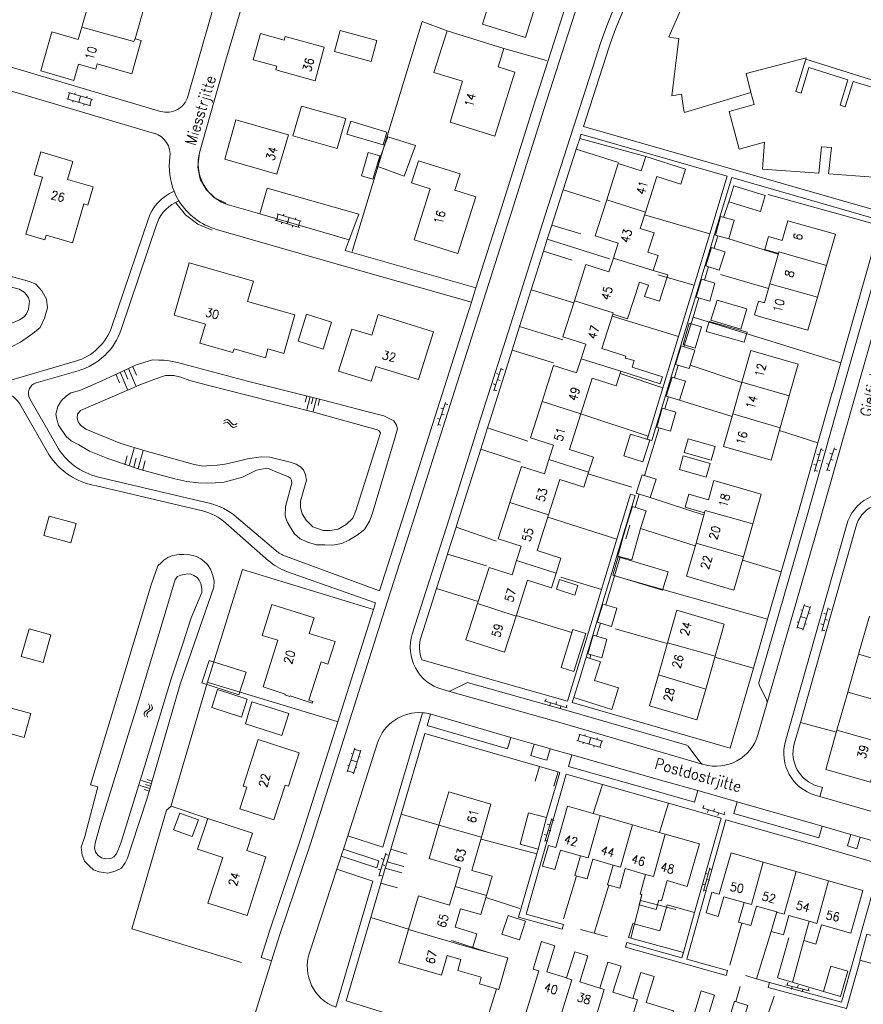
# Model space of a CAD drawing. Header units: metres. Extents: x 189705 to 199106, y 581686 to 588448.
# Tile 453 of 555: x 198010 to 198164, y 585187 to 585368. Entities that reach past the tile are written whole.
import ezdxf

# ---------------------------------------------------------------- set-up
doc = ezdxf.new("R2010")
doc.units = ezdxf.units.M
doc.layers.add('B-WA-OG-GBKN-G', color=7, linetype='Continuous', lineweight=18)
doc.styles.add('Style-STANDARD', font='STANDARD.shx')

msp = doc.modelspace()

# ---------------------------------------------------------------- linework, layer by layer
at = {"layer": 'B-WA-OG-GBKN-G'}
for p, q in [((198018.362, 585353.297), (198022.768, 585351.977)), ((198018.898, 585354.389), (198018.554, 585353.24)), ((198018.706, 585354.447), (198023.113, 585353.127)), ((198019.896, 585354.404), (198019.81, 585354.116)), ((198020.91, 585353.787), (198020.565, 585352.637)), ((198022.097, 585353.744), (198022.011, 585353.457)), ((198022.921, 585353.184), (198022.577, 585352.034)), ((198019.561, 585352.938), (198019.475, 585352.651)), ((198021.571, 585352.336), (198021.485, 585352.048)), ((198057.15, 585332.106), (198056.806, 585330.957)), ((198056.958, 585332.164), (198061.365, 585330.844)), ((198058.148, 585332.121), (198058.062, 585331.833)), ((198059.162, 585331.504), (198058.817, 585330.354)), ((198060.349, 585331.461), (198060.263, 585331.174)), ((198056.614, 585331.014), (198061.02, 585329.694)), ((198057.813, 585330.655), (198057.727, 585330.368)), ((198059.823, 585330.053), (198059.737, 585329.765)), ((198061.173, 585330.901), (198060.829, 585329.751)), ((198027.348, 585302.791), (198028.024, 585301.224)), ((198028.131, 585303.129), (198029.484, 585299.994)), ((198028.915, 585303.467), (198029.591, 585301.9)), ((198029.699, 585303.805), (198031.051, 585300.671)), ((198030.482, 585304.143), (198031.158, 585302.576)), ((198098.045, 585303.9), (198096.699, 585299.711)), ((198097.678, 585302.757), (198097.202, 585302.91)), ((198098.46, 585303.556), (198097.984, 585303.709)), ((198097.066, 585300.853), (198096.59, 585301.006)), ((198097.848, 585301.652), (198097.372, 585301.805)), ((198097.236, 585299.748), (198096.76, 585299.901)), ((198062.407, 585298.793), (198062.109, 585297.626)), ((198062.99, 585298.644), (198062.395, 585296.31)), ((198063.574, 585298.495), (198063.276, 585297.328)), ((198064.158, 585298.346), (198063.562, 585296.012)), ((198064.741, 585298.197), (198064.443, 585297.03)), ((198087.812, 585297.567), (198086.43, 585293.39)), ((198088.224, 585297.22), (198087.749, 585297.377)), ((198087.435, 585296.428), (198086.961, 585296.585)), ((198087.596, 585295.321), (198087.121, 585295.478)), ((198047.093, 585293.725), (198047.449, 585293.923)), ((198047.191, 585294.212), (198047.545, 585294.412)), ((198047.449, 585293.923), (198047.775, 585293.968)), ((198047.545, 585294.412), (198047.869, 585294.46)), ((198047.775, 585293.968), (198048.057, 585293.805)), ((198047.869, 585294.46), (198048.162, 585294.29)), ((198048.057, 585293.805), (198048.32, 585293.484)), ((198048.162, 585294.29), (198048.415, 585293.972)), ((198048.32, 585293.484), (198048.573, 585293.164)), ((198048.415, 585293.972), (198048.671, 585293.653)), ((198048.671, 585293.653), (198048.954, 585293.486)), ((198048.954, 585293.486), (198049.287, 585293.531)), ((198049.287, 585293.531), (198049.644, 585293.731)), ((198086.807, 585294.529), (198086.332, 585294.686)), ((198086.968, 585293.422), (198086.493, 585293.579)), ((198048.573, 585293.164), (198048.856, 585292.997)), ((198048.856, 585292.997), (198049.19, 585293.044)), ((198049.19, 585293.044), (198049.547, 585293.244)), ((198029.829, 585285.956), (198030.738, 585289.247)), ((198031.475, 585285.502), (198032.383, 585288.793)), ((198156.727, 585289.149), (198155.508, 585284.921)), ((198156.395, 585287.996), (198155.914, 585288.134)), ((198157.152, 585288.818), (198156.672, 585288.957)), ((198159.167, 585289.259), (198157.773, 585285.085)), ((198158.787, 585288.121), (198158.313, 585288.279)), ((198159.578, 585288.911), (198159.104, 585289.069)), ((198029.006, 585286.183), (198029.461, 585287.829)), ((198030.652, 585285.729), (198031.106, 585287.375)), ((198032.298, 585285.275), (198032.752, 585286.92)), ((198156.598, 585286.896), (198156.118, 585287.035)), ((198158.153, 585286.224), (198157.679, 585286.382)), ((198158.944, 585287.014), (198158.47, 585287.172)), ((198155.841, 585286.074), (198155.36, 585286.213)), ((198156.044, 585284.975), (198155.564, 585285.113)), ((198158.311, 585285.117), (198157.837, 585285.275)), ((198152.235, 585256.186), (198153.637, 585260.567)), ((198153, 585259.563), (198153.286, 585259.471)), ((198153.377, 585255.82), (198154.78, 585260.201)), ((198153.576, 585260.376), (198154.719, 585260.01)), ((198158.014, 585259.935), (198156.834, 585255.696)), ((198158.442, 585259.608), (198157.96, 585259.742)), ((198152.3, 585257.374), (198152.586, 585257.283)), ((198152.936, 585258.376), (198154.079, 585258.01)), ((198154.399, 585259.01), (198154.684, 585258.919)), ((198157.692, 585258.779), (198157.211, 585258.913)), ((198157.906, 585257.681), (198157.424, 585257.815)), ((198152.296, 585256.376), (198153.438, 585256.01)), ((198153.759, 585257.012), (198154.045, 585256.921)), ((198157.156, 585256.852), (198156.674, 585256.986)), ((198157.37, 585255.755), (198156.888, 585255.889)), ((198106.268, 585243.284), (198106.123, 585242.805)), ((198033.078, 585241.149), (198032.744, 585240.914)), ((198033.413, 585241.394), (198033.078, 585241.149)), ((198033.386, 585242.36), (198033.564, 585241.994)), ((198033.591, 585241.667), (198033.413, 585241.394)), ((198033.892, 585241.262), (198033.56, 585241.027)), ((198033.564, 585241.994), (198033.591, 585241.667)), ((198033.867, 585242.236), (198034.048, 585241.871)), ((198034.077, 585241.545), (198033.892, 585241.262)), ((198034.048, 585241.871), (198034.077, 585241.545)), ((198105.931, 585242.863), (198110.142, 585241.587)), ((198107.08, 585242.515), (198106.935, 585242.037)), ((198108.182, 585242.704), (198108.037, 585242.225)), ((198108.994, 585241.935), (198108.849, 585241.457)), ((198110.096, 585242.124), (198109.951, 585241.645)), ((198032.744, 585240.914), (198032.562, 585240.64)), ((198032.562, 585240.64), (198032.59, 585240.304)), ((198032.59, 585240.304), (198032.771, 585239.937)), ((198033.227, 585240.79), (198033.045, 585240.516)), ((198033.045, 585240.516), (198033.071, 585240.18)), ((198033.071, 585240.18), (198033.252, 585239.813)), ((198033.56, 585241.027), (198033.227, 585240.79)), ((198112.453, 585236.728), (198112.109, 585235.579)), ((198112.261, 585236.786), (198116.668, 585235.466)), ((198113.451, 585236.743), (198113.365, 585236.455)), ((198114.465, 585236.126), (198114.12, 585234.976)), ((198115.652, 585236.083), (198115.566, 585235.796)), ((198069.782, 585229.85), (198071.18, 585234.233)), ((198071.119, 585234.042), (198072.262, 585233.677)), ((198111.917, 585235.636), (198116.323, 585234.316)), ((198113.116, 585235.277), (198113.03, 585234.99)), ((198115.126, 585234.675), (198115.04, 585234.387)), ((198116.476, 585235.523), (198116.132, 585234.373)), ((198070.544, 585233.228), (198070.83, 585233.137)), ((198070.925, 585229.485), (198072.323, 585233.868)), ((198071.943, 585232.677), (198072.229, 585232.586)), ((198069.846, 585231.039), (198070.132, 585230.948)), ((198070.481, 585232.041), (198071.624, 585231.677)), ((198071.305, 585230.678), (198071.591, 585230.587)), ((198069.843, 585230.041), (198070.986, 585229.676)), ((198033.594, 585226.794), (198031.772, 585227.359)), ((198033.876, 585227.706), (198032.054, 585228.27)), ((198033.735, 585227.25), (198032.824, 585227.532)), ((198034.017, 585228.161), (198033.106, 585228.443)), ((198033.453, 585226.339), (198032.542, 585226.621)), ((198134.878, 585223.265), (198139.088, 585221.985)), ((198135.215, 585223.685), (198135.07, 585223.207)), ((198137.128, 585223.104), (198136.983, 585222.625)), ((198107.304, 585221.302), (198106.024, 585217.092)), ((198136.026, 585222.916), (198135.881, 585222.438)), ((198137.94, 585222.334), (198137.794, 585221.856)), ((198139.042, 585222.522), (198138.897, 585222.043)), ((198106.955, 585220.154), (198106.477, 585220.299)), ((198107.724, 585220.965), (198107.246, 585221.11)), ((198106.373, 585218.24), (198105.895, 585218.386)), ((198107.143, 585219.052), (198106.664, 585219.197)), ((198106.561, 585217.138), (198106.082, 585217.283)), ((198076.873, 585214.959), (198075.605, 585210.745)), ((198077.294, 585214.623), (198076.816, 585214.767)), ((198076.527, 585213.81), (198076.049, 585213.954)), ((198076.718, 585212.708), (198076.239, 585212.852)), ((198136.328, 585212.251), (198135.135, 585208.016)), ((198075.951, 585211.895), (198075.472, 585212.039)), ((198076.142, 585210.793), (198075.663, 585210.937)), ((198136.003, 585211.096), (198135.521, 585211.231)), ((198136.755, 585211.923), (198136.274, 585212.058)), ((198135.46, 585209.171), (198134.979, 585209.306)), ((198136.213, 585209.998), (198135.732, 585210.133)), ((198135.671, 585208.073), (198135.189, 585208.208)), ((198150.268, 585190.824), (198154.521, 585189.694)), ((198150.59, 585191.256), (198150.461, 585190.773)), ((198152.523, 585190.742), (198152.394, 585190.259)), ((198151.428, 585190.516), (198151.299, 585190.033)), ((198153.361, 585190.002), (198153.232, 585189.519)), ((198154.456, 585190.228), (198154.327, 585189.745))]:
    msp.add_line(p, q, dxfattribs=at)
at = {"layer": 'B-WA-OG-GBKN-G', "flags": 128}
for points in [[(198153.904, 585360.532), (198165.932, 585356.752), (198179.632, 585400.169)], [(198040.566, 585353.708), (198046.977, 585376.113), (198051.763, 585392.148)], [(198056.505, 585390.975), (198051.707, 585374.399), (198047.483, 585360.179), (198042.758, 585343.633)], [(198021.107, 585366.39), (198022.22, 585370.287), (198017.592, 585371.608), (198018.411, 585374.476), (198016.048, 585375.151), (198016.933, 585378.249), (198023.006, 585376.514), (198022.21, 585373.727), (198023.399, 585373.387), (198023.209, 585372.723), (198032.543, 585370.057), (198030.891, 585364.274)], [(198105.88, 585375.41), (198102.5, 585364.52), (198094.61, 585366.99), (198098, 585377.86), (198105.88, 585375.41)], [(198093.409, 585318.614), (198098.072, 585333.278), (198103.981, 585351.947), (198111.432, 585375.202)], [(198133.081, 585374.371), (198128.775, 585364.651), (198129.152, 585364.525), (198130.616, 585364.342), (198129.303, 585353.843), (198129.71, 585353.873), (198131.131, 585354.11), (198131.525, 585351.15), (198131.639, 585350.767), (198143.841, 585354.41), (198142.934, 585357.902), (198153.966, 585360.785), (198153.904, 585360.532)], [(198055.942, 585195.205), (198057.463, 585200.061), (198063.06, 585216.698), (198069.527, 585237.111), (198076.715, 585259.662), (198082.699, 585278.257), (198087.759, 585294.298), (198093.939, 585313.681), (198099.979, 585332.674), (198105.887, 585351.34), (198112.662, 585372.486)], [(198030.891, 585364.274), (198032.034, 585363.948), (198030.3, 585357.876), (198023.948, 585359.69), (198023.673, 585358.728), (198020.501, 585359.634), (198019.649, 585356.651), (198013.583, 585358.383), (198015.634, 585365.562), (198020.475, 585364.18), (198021.107, 585366.39)], [(198030.901, 585364.31), (198030.669, 585363.811), (198021.107, 585366.39)], [(198075.258, 585363.949), (198074.182, 585360.096), (198067.44, 585361.977), (198068.516, 585365.83), (198075.258, 585363.949)], [(198088.12, 585365.75), (198083.516, 585367.442), (198077.738, 585348.47), (198070.685, 585325.262)], [(198100.52, 585358.18), (198096.85, 585346.45), (198088.65, 585349), (198090.96, 585356.51), (198085.71, 585358.12), (198088.12, 585365.75), (198098.54, 585362.52), (198097.49, 585359.12), (198100.52, 585358.18)], [(198065.598, 585362.742), (198063.908, 585356.597), (198056.707, 585358.577), (198056.892, 585359.249), (198052.572, 585360.438), (198053.892, 585365.238), (198058.212, 585364.05), (198058.397, 585364.722), (198065.598, 585362.742)], [(198116.219, 585363.327), (198115.403, 585360.795), (198106.058, 585331.781), (198100.218, 585313.372), (198094.31, 585294.773), (198088.468, 585276.281), (198081.73, 585255.133)], [(198106.329, 585360.316), (198098.54, 585362.52)], [(198117.837, 585362.806), (198113.133, 585348.201), (198168.15, 585332.428), (198171.259, 585343.35)], [(198034.454, 585346.948), (198000.34, 585357.009), (198001.543, 585361.066), (198035.583, 585350.973)], [(198153.904, 585360.532), (198152.09, 585354.614), (198153.021, 585354.328), (198154.451, 585358.99), (198161.636, 585356.735), (198160.187, 585352.124), (198161.146, 585351.818), (198162.587, 585356.454), (198169.03, 585354.473), (198167.641, 585349.835), (198168.501, 585349.566), (198169.311, 585352.248), (198171.484, 585351.618), (198170.688, 585348.924), (198171.726, 585348.644)], [(198171.259, 585343.35), (198168.256, 585343.643), (198167.938, 585338.8), (198158.067, 585339.525), (198158.61, 585344.346), (198156.792, 585344.484), (198156.316, 585339.66), (198145.966, 585340.397), (198146.321, 585345.326), (198141.706, 585344.053), (198139.827, 585350.972), (198144.442, 585352.218), (198143.841, 585354.41)], [(198067.934, 585344.196), (198059.828, 585346.474), (198061.411, 585351.952)], [(198061.411, 585351.952), (198069.517, 585349.674), (198067.934, 585344.196)], [(198059.03, 585346.69), (198056.92, 585339.49), (198047.35, 585342.23), (198049.39, 585349.43), (198059.03, 585346.69)], [(198076.373, 585344.809), (198069.752, 585346.784), (198070.459, 585349.155), (198077.08, 585347.18), (198076.373, 585344.809)], [(198075.24, 585340.937), (198077.26, 585346.277), (198082.323, 585344.691), (198080.233, 585339.08), (198075.24, 585340.937)], [(198112.432, 585346.025), (198111.796, 585344.049)], [(198112.432, 585346.025), (198112.673, 585346.772), (198139.498, 585339.082), (198136.285, 585328.524)], [(198124.577, 585342.706), (198112.432, 585346.025)], [(198111.796, 585344.049), (198109.39, 585336.581)], [(198111.796, 585344.049), (198119.557, 585341.591)], [(198023.23, 585337.13), (198022.24, 585333.79), (198021.47, 585334.02), (198019.39, 585326.86), (198014.58, 585328.26), (198014.34, 585327.45), (198010.89, 585328.46), (198013.92, 585338.89), (198012.38, 585339.34), (198013.6, 585343.54), (198019.47, 585341.81), (198018.51, 585338.49), (198023.23, 585337.13)], [(198047.552, 585334.153), (198045.544, 585335.107), (198043.921, 585336.627), (198042.839, 585338.568), (198042.399, 585340.747), (198042.643, 585342.957)], [(198075.24, 585340.937), (198074.513, 585338.565), (198072.422, 585339.179), (198073.668, 585343.42), (198075.759, 585342.806), (198075.24, 585340.937)], [(198117.384, 585334.768), (198119.508, 585341.402), (198123.726, 585340.05), (198124.577, 585342.706), (198131.841, 585340.378), (198130.956, 585337.617), (198126.567, 585339.024), (198124.477, 585332.502)], [(198093.37, 585335.32), (198090.1, 585324.94), (198082.06, 585327.45), (198085.02, 585336.76), (198081.58, 585337.86), (198082.87, 585341.9), (198090.5, 585339.51), (198089.56, 585336.52), (198093.37, 585335.32)], [(198167.48, 585330.076), (198167.739, 585330.986), (198140.363, 585338.834), (198125.689, 585290.614), (198124.828, 585290.876), (198124.985, 585291.393)], [(198070.182, 585327.439), (198071.932, 585332.102), (198055.116, 585336.915), (198053.75, 585332.164)], [(198146.46, 585335.55), (198145.57, 585332.6), (198139.78, 585334.37), (198140.68, 585337.3), (198146.46, 585335.55)], [(198109.39, 585336.581), (198107.678, 585331.263), (198107.32, 585330.136)], [(198109.39, 585336.581), (198116.202, 585334.472)], [(198146.978, 585335.729), (198167.48, 585330.076)], [(198045.023, 585329.186), (198042.419, 585330.292), (198040.157, 585331.991), (198038.369, 585334.183)], [(198048.24, 585333.748), (198053.75, 585332.164)], [(198118.607, 585324.059), (198119.48, 585326.783), (198115.26, 585328.134), (198117.384, 585334.768)], [(198117.384, 585334.768), (198124.477, 585332.502)], [(198139.78, 585334.37), (198138.82, 585331.542)], [(198053.75, 585332.164), (198070.182, 585327.439)], [(198124.477, 585332.502), (198123.52, 585329.516)], [(198136.285, 585328.524), (198124.308, 585331.974)], [(198140.754, 585331.007), (198139.812, 585327.598), (198137.324, 585328.286), (198138.266, 585331.695), (198140.754, 585331.007)], [(198026.652, 585311.558), (198033.272, 585331.172)], [(198028.361, 585310.982), (198034.902, 585330.371)], [(198107.32, 585330.136), (198106.494, 585327.531)], [(198107.32, 585330.136), (198112.628, 585328.55)], [(198149.572, 585327.304), (198150.6, 585330.92), (198159.34, 585328.45), (198157.7, 585322.716)], [(198160.295, 585304.839), (198167.48, 585330.076)], [(198045.847, 585329.327), (198065.801, 585323.59), (198092.566, 585315.966)], [(198124.955, 585325.157), (198126.078, 585328.721), (198123.52, 585329.516)], [(198136.285, 585328.524), (198133.421, 585319.113)], [(198137.783, 585328.159), (198137.081, 585325.867)], [(198149.572, 585327.304), (198147.062, 585328.038), (198146.357, 585325.628), (198148.886, 585324.889)], [(198070.182, 585327.439), (198069.45, 585325.489), (198093.409, 585318.614)], [(198106.494, 585327.531), (198105.793, 585325.321)], [(198106.494, 585327.531), (198117.93, 585323.937)], [(198139.09, 585325.215), (198138.03, 585321.882), (198135.542, 585322.673), (198136.606, 585326.022), (198139.064, 585325.224)], [(198139.812, 585327.598), (198148.862, 585324.806)], [(198105.793, 585325.321), (198103.549, 585318.249)], [(198105.793, 585325.321), (198111.043, 585323.681)], [(198124.955, 585325.157), (198126.804, 585324.565), (198125.916, 585321.794)], [(198170.456, 585325.19), (198162.801, 585298.303), (198156.598, 585276.376), (198150.554, 585255.42), (198146.762, 585242.358)], [(198147.315, 585319.364), (198148.886, 585324.889)], [(198148.886, 585324.889), (198148.973, 585325.195), (198157.7, 585322.716)], [(198000, 585322.983), (198011.526, 585319.809), (198012.665, 585319.267), (198013.825, 585318.064), (198014.627, 585316.559), (198014.819, 585314.931), (198014.297, 585313.028), (198013.472, 585311.331), (198012.168, 585310.247), (198009.895, 585308.662), (198006.606, 585306.957), (198003.982, 585305.959), (198000, 585305.199)], [(198060.171, 585313.641), (198058.162, 585306.575), (198055.264, 585307.406), (198054.796, 585305.775), (198049.039, 585307.426), (198048.846, 585306.754), (198042.8, 585308.488), (198043.797, 585311.962), (198038.039, 585313.613), (198040.791, 585323.209), (198052.599, 585319.851), (198051.531, 585316.098), (198060.171, 585313.641)], [(198111.458, 585316.257), (198113.58, 585322.886), (198117.799, 585321.535), (198118.607, 585324.059)], [(198118.607, 585324.059), (198125.916, 585321.794)], [(198136.052, 585322.51), (198135.294, 585320.037)], [(198167.218, 585322.949), (198160.398, 585298.994), (198154.198, 585277.073), (198148.153, 585256.117), (198145.336, 585246.415)], [(198157.7, 585322.716), (198156.036, 585316.9)], [(198000, 585320.936), (198009.635, 585318.348), (198010.546, 585317.833), (198011, 585317.322), (198011.326, 585316.76), (198011.525, 585316.2), (198011.362, 585314.726), (198010.975, 585313.865), (198010.564, 585313.283), (198009.671, 585312.73), (198005.542, 585310.955), (198004.498, 585310.606), (198003.327, 585310.234), (198001.979, 585310.04), (198000, 585310.05)], [(198125.916, 585321.794), (198128.61, 585320.994), (198127.073, 585316.184), (198124.328, 585317.021), (198125.062, 585319.128)], [(198133.421, 585319.113), (198126.775, 585321.027)], [(198138.259, 585321.073), (198147.073, 585318.513)], [(198118.5, 585313.82), (198121.218, 585312.948), (198123.373, 585319.669)], [(198125.062, 585319.128), (198123.373, 585319.669)], [(198133.421, 585319.113), (198130.551, 585309.683)], [(198134.746, 585320.199), (198137.247, 585319.459), (198136.281, 585316.191), (198133.78, 585316.931), (198134.746, 585320.199)], [(198146.32, 585315.862), (198147.315, 585319.364)], [(198156.036, 585316.9), (198147.315, 585319.364)], [(198092.566, 585315.966), (198093.409, 585318.614)], [(198103.549, 585318.249), (198101.839, 585312.857), (198101.424, 585311.552)], [(198103.549, 585318.249), (198111.332, 585315.864)], [(198058.5, 585269.406), (198075.701, 585263.049), (198080.793, 585278.864), (198085.852, 585294.902), (198092.033, 585314.288), (198092.566, 585315.966)], [(198112.707, 585305.629), (198113.555, 585308.276), (198109.335, 585309.627), (198111.458, 585316.257)], [(198118.5, 585313.82), (198118.562, 585314.015), (198111.458, 585316.257)], [(198134.296, 585316.778), (198133.215, 585313.252)], [(198141.968, 585311.036), (198136.505, 585312.669), (198137.616, 585316.386), (198143.08, 585314.753), (198141.968, 585311.036)], [(198146.32, 585315.862), (198145.217, 585316.169), (198144.512, 585313.643), (198145.6, 585313.33)], [(198156.036, 585316.9), (198154.3, 585310.83), (198145.6, 585313.33)], [(198060.783, 585308.818), (198062.33, 585313.769), (198066.938, 585312.33), (198065.391, 585307.378), (198060.783, 585308.818)], [(198085.6, 585310.57), (198082.85, 585301.8), (198075.02, 585304.2), (198074.19, 585301.5), (198068.21, 585303.34), (198070.66, 585311.06), (198074.29, 585309.92), (198075.49, 585313.75), (198085.6, 585310.57)], [(198118.5, 585313.82), (198116.47, 585307.488), (198120.878, 585306.075), (198120.772, 585305.743)], [(198130.551, 585309.683), (198118.374, 585313.429)], [(198100.046, 585307.214), (198101.424, 585311.552)], [(198101.424, 585311.552), (198109.362, 585309.102)], [(198133.624, 585307.557), (198131.393, 585308.205), (198132.529, 585312.121), (198134.76, 585311.473), (198133.624, 585307.557)], [(198133.215, 585313.252), (198131.552, 585307.825)], [(198133.215, 585313.252), (198160.295, 585304.839)], [(198142.624, 585308.682), (198135.651, 585310.631), (198136.164, 585312.467), (198143.138, 585310.518), (198142.624, 585308.682)], [(198130.551, 585309.683), (198127.685, 585300.265)], [(198133.538, 585307.218), (198132.498, 585303.814), (198129.981, 585304.583), (198131.021, 585307.987), (198133.538, 585307.218)], [(198095.522, 585292.966), (198095.931, 585294.26), (198100.046, 585307.214)], [(198107.604, 585304.87), (198100.046, 585307.214)], [(198142.184, 585301.344), (198143.83, 585307.1), (198152.53, 585304.62), (198150.874, 585298.8)], [(198007.05, 585301.403), (198019.965, 585305.153)], [(198059.656, 585282.816), (198059.609, 585283.375), (198059.408, 585283.733), (198059.029, 585283.964), (198056.471, 585284.999), (198055.457, 585285.413), (198054.747, 585285.52), (198054.06, 585285.346), (198053.169, 585285.175), (198050.594, 585283.897), (198047.259, 585282.98), (198045.657, 585282.839), (198044.235, 585282.823), (198042.533, 585282.886), (198040.4, 585283.079), (198038.168, 585283.603), (198031.855, 585285.326), (198025.899, 585287.325), (198022.555, 585288.67), (198020.582, 585289.853), (198019.19, 585290.575), (198018.255, 585291.344), (198016.848, 585293.438), (198016.551, 585294.508), (198016.354, 585295.424), (198016.72, 585296.871), (198017.414, 585297.933), (198018.258, 585298.766), (198019.127, 585299.37), (198020.781, 585299.816), (198024.783, 585301.592), (198029.473, 585303.72), (198031.105, 585304.496), (198034.109, 585305.39), (198035.252, 585305.382), (198036.141, 585305.375), (198037.156, 585305.241), (198038.653, 585304.9), (198051.509, 585301.505), (198065.457, 585298.026), (198072.938, 585296.092)], [(198105.533, 585297.75), (198107.655, 585304.379), (198111.874, 585303.028), (198112.707, 585305.629)], [(198112.707, 585305.629), (198119.998, 585303.327)], [(198120.772, 585305.743), (198122.43, 585305.269), (198122.06, 585304.062), (198127.607, 585302.328), (198127.179, 585301.004), (198119.998, 585303.327)], [(198130.509, 585304.421), (198129.804, 585302.118)], [(198132.682, 585304.416), (198142.162, 585301.267)], [(198156.137, 585290.177), (198158.761, 585299.453), (198158.767, 585299.474), (198160.295, 585304.839)], [(198020.468, 585303.421), (198012.769, 585301.186)], [(198070.839, 585276.408), (198069.636, 585275.222), (198068.156, 585274.368), (198066.681, 585274.124), (198065.385, 585274.108), (198063.485, 585274.782), (198062.249, 585276.011), (198061.52, 585277.16), (198061.249, 585278.357), (198061.258, 585279.526), (198062.302, 585283.356), (198062.131, 585284.349), (198061.808, 585285.241), (198061.253, 585285.804), (198060.468, 585286.267), (198059.354, 585286.682), (198055.6, 585287.598), (198054.025, 585287.609), (198051.482, 585287.246), (198049.293, 585286.702), (198047.359, 585286.283), (198045.935, 585286.09), (198044.563, 585286.024), (198043.419, 585285.905), (198041.744, 585286.247), (198032.769, 585288.725), (198028.256, 585290.104), (198025.596, 585291.165), (198021.873, 585292.716), (198020.913, 585293.41), (198020.485, 585294.023), (198020.287, 585294.736), (198020.343, 585295.472), (198020.856, 585296.104), (198032.044, 585300.931), (198034.515, 585301.879), (198036.502, 585302.526), (198038.026, 585302.566), (198039.294, 585302.227), (198040.941, 585301.63), (198044.187, 585300.794)], [(198119.998, 585303.327), (198119.13, 585300.62), (198114.722, 585302.033), (198112.629, 585295.502)], [(198119.866, 585302.917), (198127.685, 585300.265)], [(198070.839, 585276.408), (198071.382, 585277.7), (198075.881, 585292.004), (198075.604, 585292.464), (198075.123, 585292.67), (198063.46, 585295.879), (198044.187, 585300.794)], [(198131.852, 585301.475), (198130.764, 585298.012), (198128.307, 585298.784), (198129.394, 585302.247), (198131.852, 585301.475)], [(198140.526, 585295.541), (198142.184, 585301.344)], [(198150.874, 585298.8), (198142.184, 585301.344)], [(198127.685, 585300.265), (198124.985, 585291.393)], [(198009.767, 585297.325), (198015.053, 585288.07)], [(198011.59, 585298.273), (198016.517, 585289.647)], [(198106.799, 585287.142), (198107.639, 585289.766), (198103.41, 585291.12), (198105.533, 585297.75)], [(198112.629, 585295.502), (198105.533, 585297.75)], [(198128.74, 585298.648), (198128.052, 585296.403)], [(198130.764, 585298.012), (198140.374, 585295.01)], [(198150.874, 585298.8), (198149.209, 585292.951)], [(198059.656, 585282.816), (198058.481, 585278.529), (198058.418, 585276.826), (198058.766, 585275.731), (198059.419, 585274.684), (198060.147, 585273.535), (198061.182, 585272.613), (198062.575, 585271.967), (198064.096, 585271.524), (198065.722, 585271.487), (198067.094, 585271.452), (198068.798, 585271.72), (198070.123, 585272.346), (198071.629, 585273.276), (198072.958, 585274.309), (198073.909, 585275.852), (198074.401, 585277.12), (198078.411, 585290.614), (198079.036, 585292.77), (198078.838, 585293.432), (198078.361, 585294.249), (198076.513, 585295.177), (198072.938, 585296.092)], [(198112.629, 585295.502), (198110.535, 585288.97), (198114.943, 585287.557), (198114.068, 585284.825)], [(198112.624, 585295.487), (198124.985, 585291.393)], [(198130.093, 585295.827), (198129.108, 585292.334), (198126.591, 585293.044), (198127.576, 585296.537), (198130.093, 585295.827)], [(198149.209, 585292.951), (198147.53, 585287.05), (198138.81, 585289.54), (198140.526, 585295.541)], [(198149.209, 585292.951), (198140.526, 585295.541)], [(198094.287, 585289.057), (198095.522, 585292.966)], [(198095.522, 585292.966), (198102.952, 585290.491)], [(198120.518, 585287.795), (198121.781, 585291.808), (198125.29, 585290.704), (198124.027, 585286.691), (198120.518, 585287.795)], [(198126.989, 585292.932), (198125.833, 585289.16), (198124.345, 585284.196)], [(198149.061, 585292.431), (198156.137, 585290.177)], [(198137.26, 585289.52), (198136.55, 585287.02), (198131.59, 585288.44), (198132.3, 585290.94), (198137.26, 585289.52)], [(198149.39, 585266.539), (198152.565, 585277.548), (198156.137, 585290.177)], [(198089.757, 585274.726), (198090.089, 585275.767), (198094.287, 585289.057)], [(198101.578, 585286.637), (198094.287, 585289.057)], [(198099.617, 585279.24), (198101.739, 585285.869), (198105.959, 585284.518), (198106.799, 585287.142)], [(198106.799, 585287.142), (198114.068, 585284.825)], [(198136.36, 585286.38), (198135.65, 585283.88), (198130.71, 585285.31), (198131.41, 585287.8), (198136.36, 585286.38)], [(198114.068, 585284.825), (198113.192, 585282.092), (198108.793, 585283.502), (198106.7, 585276.971)], [(198113.97, 585284.521), (198121.991, 585282.054)], [(198024.18, 585283.92), (198044.481, 585279.126)], [(198126.436, 585283.542), (198123.878, 585284.342), (198122.818, 585280.955), (198125.376, 585280.155), (198126.436, 585283.542)], [(198136.032, 585279.726), (198137.05, 585283.29), (198145.73, 585280.79), (198144.181, 585275.351)], [(198023.797, 585282.301), (198043.246, 585277.709)], [(198113.638, 585250.888), (198122.623, 585280.542), (198121.763, 585280.806), (198110.214, 585242.859), (198083.483, 585250.414)], [(198100.874, 585268.635), (198101.714, 585271.259), (198097.495, 585272.61), (198099.617, 585279.24)], [(198099.617, 585279.24), (198106.7, 585276.971)], [(198123.325, 585280.796), (198122.595, 585278.362)], [(198125.376, 585280.155), (198135.237, 585276.945)], [(198136.032, 585279.726), (198132.471, 585280.784), (198131.766, 585278.414), (198135.352, 585277.348)], [(198123.587, 585274.48), (198124.602, 585277.736), (198122.103, 585278.515), (198121.088, 585275.259)], [(198133.767, 585271.799), (198135.352, 585277.348)], [(198135.352, 585277.348), (198135.475, 585277.778), (198144.181, 585275.351)], [(198019.119, 585271.854), (198014.182, 585273.209), (198015.159, 585276.771), (198020.097, 585275.416), (198019.119, 585271.854)], [(198047.567, 585275.472), (198055.394, 585268.561)], [(198049.501, 585276.585), (198056.691, 585270.465)], [(198106.7, 585276.971), (198104.606, 585270.44), (198109.005, 585269.03), (198108.132, 585266.307)], [(198106.565, 585276.552), (198119.254, 585272.562)], [(198088.182, 585269.774), (198088.195, 585269.824), (198089.757, 585274.726)], [(198089.757, 585274.726), (198097.154, 585272.155)], [(198120.334, 585272.761), (198121.088, 585275.259)], [(198121.615, 585275.095), (198120.872, 585272.616)], [(198122.907, 585272.068), (198123.587, 585274.48)], [(198123.587, 585274.48), (198133.625, 585271.301)], [(198144.181, 585275.351), (198142.464, 585269.323)], [(198161.429, 585275.222), (198155.506, 585254.333), (198150.155, 585235.47)], [(198163.064, 585274.758), (198157.141, 585253.869), (198152.901, 585238.923)], [(198120.334, 585272.761), (198119.435, 585269.424), (198122.008, 585268.731), (198122.907, 585272.068)], [(198142.464, 585269.323), (198140.72, 585263.2), (198132.03, 585265.72), (198133.767, 585271.799)], [(198142.464, 585269.323), (198133.767, 585271.799)], [(198039.166, 585245.978), (198045.341, 585263.727), (198045.4, 585264.819), (198045.153, 585265.888), (198044.73, 585267.061), (198044.152, 585267.878), (198043.572, 585268.467), (198042.965, 585268.929), (198042.13, 585269.367), (198040.938, 585269.655), (198039.846, 585269.739), (198038.982, 585269.719), (198037.736, 585269.55), (198036.895, 585269.15), (198036.155, 585268.672), (198035.668, 585268.167), (198035.055, 585267.663), (198033.861, 585264.164), (198027.589, 585243.543), (198022.747, 585227.488), (198024.09, 585227.097), (198021.662, 585217.989), (198020.987, 585216.037), (198021.205, 585214.586), (198021.604, 585213.491), (198022.512, 585212.595), (198023.244, 585211.929), (198024.333, 585211.514), (198025.881, 585211.274), (198027.23, 585211.672), (198028.403, 585212.223), (198029.096, 585213.158), (198029.534, 585214.07), (198030.262, 585216.302), (198033.095, 585225.051), (198036.351, 585236.237), (198039.166, 585245.978)], [(198086.18, 585263.499), (198088.182, 585269.774)], [(198088.189, 585269.772), (198088.179, 585269.775)], [(198095.343, 585267.669), (198088.182, 585269.774)], [(198093.681, 585260.731), (198095.805, 585267.365), (198100.034, 585266.011), (198100.874, 585268.635)], [(198108.132, 585266.307), (198100.874, 585268.635)], [(198127.627, 585263.166), (198118.492, 585265.917), (198119.502, 585269.269), (198128.636, 585266.518), (198127.627, 585263.166)], [(198119.879, 585269.305), (198118.831, 585265.81)], [(198142.289, 585268.708), (198149.39, 585266.539)], [(198050.406, 585194.884), (198030.279, 585201.076), (198036.686, 585222.814), (198037.453, 585223.547), (198044.146, 585246.12), (198050.573, 585266.994), (198074.614, 585259.653)], [(198058.689, 585266.626), (198075.004, 585260.874), (198074.811, 585260.272), (198074.614, 585259.653)], [(198146.891, 585257.874), (198149.39, 585266.539)], [(198039.676, 585253.32), (198041.185, 585258.139), (198043.124, 585262.776), (198043.155, 585263.513), (198042.932, 585264.405), (198042.632, 585264.991), (198042.28, 585265.477), (198041.673, 585265.888), (198041.141, 585266.12), (198040.506, 585266.176), (198039.87, 585266.027), (198039.26, 585265.93), (198038.699, 585265.705), (198038.238, 585265.124), (198035.893, 585257.159), (198031.573, 585242.93), (198024.445, 585219.927), (198023.558, 585216.807), (198023.476, 585215.943), (198023.648, 585215.154), (198024.126, 585214.54), (198024.733, 585214.129), (198025.519, 585213.921), (198026.434, 585213.965), (198027.021, 585214.291), (198027.482, 585214.822), (198028.284, 585216.773), (198032.888, 585231.636), (198037.521, 585246.93), (198039.676, 585253.32)], [(198108.132, 585266.307), (198107.259, 585263.584), (198102.87, 585264.991), (198100.76, 585258.408)], [(198108.733, 585265.124), (198112.119, 585264.024), (198111.556, 585262.29), (198108.17, 585263.39), (198108.733, 585265.124)], [(198108.971, 585265.59), (198116.436, 585263.302)], [(198118.831, 585265.81), (198117.231, 585260.476)], [(198118.831, 585265.81), (198146.891, 585257.874)], [(198083.35, 585254.617), (198086.18, 585263.499)], [(198093.806, 585261.12), (198086.18, 585263.499)], [(198074.614, 585259.653), (198067.621, 585237.716), (198061.159, 585217.319), (198055.561, 585200.679), (198054.034, 585195.803), (198055.942, 585195.205)], [(198067.56, 585253.77), (198066.23, 585249.64), (198065.03, 585250.02), (198062.77, 585243.02), (198063.49, 585242.79), (198063.39, 585242.49), (198059.33, 585243.82), (198059.29, 585243.71), (198058.38, 585244.01), (198058.42, 585244.11), (198054.36, 585245.44), (198057.05, 585254), (198054.21, 585254.89), (198055.99, 585260.56), (198063.72, 585258.12), (198062.82, 585255.26), (198067.56, 585253.77)], [(198100.76, 585258.408), (198098.65, 585251.824), (198091.557, 585254.097), (198093.681, 585260.731)], [(198093.681, 585260.731), (198100.76, 585258.408)], [(198119.259, 585259.856), (198116.672, 585260.646), (198115.654, 585257.312), (198118.24, 585256.522), (198119.259, 585259.856)], [(198128.546, 585253.539), (198130.25, 585259.49), (198138.94, 585256.96), (198137.259, 585251.076)], [(198111.022, 585255.413), (198100.801, 585258.536)], [(198146.891, 585257.874), (198146.521, 585256.591), (198144.291, 585248.911)], [(198165.555, 585258.43), (198163.573, 585251.46)], [(198014.024, 585249.906), (198010.007, 585251.048), (198011.449, 585256.117), (198015.466, 585254.975), (198014.024, 585249.906)], [(198113.577, 585255.238), (198111.201, 585255.984), (198109.008, 585249.004), (198111.384, 585248.257), (198113.577, 585255.238)], [(198116.23, 585257.136), (198115.516, 585254.756)], [(198118.962, 585256.064), (198128.502, 585253.387)], [(198114.882, 585254.935), (198113.911, 585251.506), (198116.467, 585250.782), (198117.438, 585254.212), (198114.882, 585254.935)], [(198126.863, 585247.662), (198128.546, 585253.539)], [(198137.259, 585251.076), (198128.546, 585253.539)], [(198049.921, 585244.01), (198043.16, 585246.177), (198044.48, 585250.294), (198051.241, 585248.126), (198049.921, 585244.01)], [(198115.174, 585246.625), (198116.253, 585250.069), (198113.638, 585250.888), (198112.559, 585247.444)], [(198114.492, 585251.341), (198114.295, 585250.682)], [(198137.259, 585251.076), (198135.537, 585245.049)], [(198137.2, 585250.87), (198144.291, 585248.911)], [(198163.573, 585251.46), (198161.584, 585244.465)], [(198171.75, 585249.05), (198163.573, 585251.46)], [(198111.355, 585243.515), (198111.08, 585242.612), (198140.017, 585234.193), (198144.291, 585248.911)], [(198115.174, 585246.625), (198119.578, 585245.246), (198118.35, 585241.324), (198111.331, 585243.522), (198112.559, 585247.444)], [(198135.537, 585245.049), (198133.92, 585239.39), (198125.23, 585241.96), (198126.863, 585247.662)], [(198126.863, 585247.662), (198135.537, 585245.049)], [(198067.938, 585239.117), (198044.3, 585246.246)], [(198050.412, 585239.912), (198044.951, 585241.698), (198046.02, 585244.967), (198051.481, 585243.181), (198050.412, 585239.912)], [(198087.176, 585245.006), (198088.366, 585244.67)], [(198088.724, 585244.703), (198091.713, 585246.187)], [(198092.072, 585246.22), (198110.331, 585241.06), (198132.079, 585234.732)], [(198145.401, 585245.692), (198146.697, 585243.082)], [(198088.366, 585244.67), (198109.642, 585238.657), (198134.898, 585231.308)], [(198161.584, 585244.465), (198159.603, 585237.499)], [(198169.79, 585242.14), (198161.584, 585244.465)], [(198010.568, 585236.171), (198003.81, 585237.993), (198004.999, 585242.406), (198011.758, 585240.585), (198010.568, 585236.171)], [(198059.07, 585240.58), (198057.79, 585236.54), (198051.14, 585238.69), (198052.32, 585242.7), (198059.07, 585240.58)], [(198145.111, 585236.673), (198146.762, 585242.358)], [(198069.89, 585218.153), (198076.342, 585216.08), (198083.597, 585240.709)], [(198085.084, 585240.45), (198084.463, 585238.34), (198099.183, 585234.085), (198099.794, 585236.198)], [(198085.197, 585240.418), (198085.141, 585240.434), (198085.084, 585240.45)], [(198099.794, 585236.198), (198085.197, 585240.418)], [(198152.901, 585238.923), (198151.79, 585235.006)], [(198159.5, 585237.137), (198152.901, 585238.923)], [(198061, 585233.37), (198059.04, 585227.25), (198058.42, 585227.45), (198056.37, 585221.06), (198050.11, 585223.1), (198051.36, 585227.04), (198050.72, 585227.25), (198053.45, 585235.83), (198061, 585233.37)], [(198105.038, 585230.831), (198084.039, 585236.901), (198079.678, 585222.099)], [(198104.071, 585234.962), (198099.794, 585236.198)], [(198159.603, 585237.499), (198157.55, 585230.28), (198165.78, 585227.97), (198167.18, 585232.95), (198170.66, 585231.97), (198171.28, 585234.19), (198167.81, 585235.16)], [(198167.81, 585235.16), (198159.603, 585237.499)], [(198069.89, 585218.153), (198075.359, 585235.179)], [(198104.071, 585234.962), (198103.472, 585232.845), (198105.65, 585232.215), (198106.432, 585231.994), (198107.032, 585234.11)], [(198107.032, 585234.11), (198106.255, 585234.33), (198104.071, 585234.962)], [(198110.964, 585232.996), (198107.032, 585234.11)], [(198132.34, 585234.552), (198134.638, 585231.488)], [(198110.964, 585232.996), (198110.364, 585230.88), (198127.333, 585226.072), (198133.512, 585224.305), (198134.117, 585226.42)], [(198134.117, 585226.42), (198127.936, 585228.188), (198110.964, 585232.996)], [(198105.038, 585230.831), (198104.253, 585228.132)], [(198108.483, 585229.854), (198105.237, 585230.773), (198105.038, 585230.831)], [(198134.898, 585231.308), (198135.193, 585231.222)], [(198116.605, 585227.553), (198110.803, 585229.196), (198109.976, 585229.431), (198102.636, 585203.777), (198109.454, 585201.864), (198109.211, 585200.997), (198101.233, 585203.235), (198104.555, 585214.847)], [(198106.353, 585221.47), (198108.821, 585229.758), (198108.483, 585229.854)], [(198108.483, 585229.854), (198107.677, 585227.269)], [(198114.906, 585222.234), (198116.605, 585227.553)], [(198128.694, 585224.123), (198126.923, 585224.63), (198116.605, 585227.553)], [(198156.099, 585227.235), (198156.958, 585226.986), (198156.486, 585225.353)], [(198086.624, 585220.083), (198088.406, 585226.209), (198096.166, 585223.956), (198094.401, 585217.877)], [(198134.117, 585226.42), (198141.298, 585224.365)], [(198155.627, 585225.602), (198156.486, 585225.353)], [(198156.486, 585225.353), (198172.366, 585220.757)], [(198037.453, 585223.547), (198037.505, 585223.596), (198044.22, 585221.34)], [(198112.6, 585214.46), (198108.89, 585215.52), (198107.87, 585211.95), (198105.62, 585212.59), (198106.69, 585216.38), (198108.05, 585215.99), (198110.2, 585223.58), (198116.164, 585221.874)], [(198127.087, 585218.749), (198128.694, 585224.123)], [(198133.498, 585204.099), (198138.393, 585221.348), (198128.694, 585224.123)], [(198141.298, 585224.365), (198140.693, 585222.25), (198156.284, 585217.79), (198156.9, 585219.914)], [(198141.298, 585224.365), (198155.616, 585220.275), (198155.645, 585220.267), (198156.9, 585219.914)], [(198042.501, 585221.073), (198041.393, 585218.028), (198037.943, 585219.214), (198039.074, 585222.32), (198042.501, 585221.073)], [(198054.89, 585214.29), (198051.43, 585203.5), (198044.25, 585205.81), (198046.98, 585214.17), (198042.37, 585215.67), (198044.22, 585221.34), (198052.43, 585218.65), (198051.38, 585215.44), (198054.89, 585214.29)], [(198079.678, 585222.099), (198077.789, 585215.686)], [(198079.678, 585222.099), (198086.634, 585220.12)], [(198106.353, 585221.47), (198103.036, 585222.363), (198101.488, 585216.612), (198104.805, 585215.719)], [(198104.805, 585215.719), (198106.353, 585221.47)], [(198112.6, 585214.46), (198113.99, 585214.081), (198116.164, 585221.874)], [(198116.164, 585221.874), (198122.113, 585220.172)], [(198089.569, 585208.874), (198090.564, 585212.292), (198084.841, 585213.957), (198086.624, 585220.083)], [(198094.401, 585217.877), (198086.624, 585220.083)], [(198118.558, 585212.752), (198119.938, 585212.369), (198122.113, 585220.172)], [(198154.585, 585216.722), (198139.258, 585221.101), (198132.055, 585195.522), (198139.545, 585193.42), (198139.302, 585192.554), (198120.808, 585197.743), (198121.051, 585198.61), (198131.189, 585195.765), (198131.465, 585196.746)], [(198122.113, 585220.172), (198128.098, 585218.46)], [(198156.9, 585219.914), (198162.142, 585218.394)], [(198069.093, 585215.673), (198069.89, 585218.153)], [(198094.401, 585217.877), (198092.636, 585211.798), (198096.372, 585210.714), (198095.353, 585207.204)], [(198128.098, 585218.46), (198125.975, 585210.657), (198124.53, 585211.05)], [(198128.098, 585218.46), (198134.39, 585216.66), (198132.15, 585208.86), (198128.448, 585209.929)], [(198162.142, 585218.394), (198161.529, 585216.281), (198163.286, 585215.771), (198163.899, 585217.884)], [(198162.142, 585218.394), (198163.899, 585217.884)], [(198163.899, 585217.884), (198171.348, 585215.724)], [(198094.395, 585217.551), (198104.555, 585214.847)], [(198147.232, 585191.22), (198160.438, 585187.652), (198167.617, 585212.953), (198154.627, 585216.709)], [(198154.627, 585216.709), (198154.585, 585216.722)], [(198067.9, 585212.017), (198068.681, 585214.4)], [(198068.681, 585214.4), (198075.216, 585212.258), (198075.605, 585213.581), (198069.093, 585215.673)], [(198068.681, 585214.4), (198068.83, 585214.853), (198069.093, 585215.673)], [(198077.789, 585215.686), (198077.113, 585213.389)], [(198077.789, 585215.686), (198080.823, 585214.803)], [(198104.805, 585215.719), (198104.555, 585214.847)], [(198118.558, 585212.752), (198114.82, 585213.83), (198113.8, 585210.25), (198111.57, 585210.89), (198112.6, 585214.46)], [(198142.598, 585205.894), (198138.85, 585206.96), (198137.83, 585203.37), (198135.6, 585204.02), (198136.68, 585207.81), (198138.04, 585207.42), (198140.19, 585215), (198146.102, 585213.313)], [(198077.113, 585213.389), (198076.766, 585212.214)], [(198077.113, 585213.389), (198080.153, 585212.503)], [(198124.53, 585211.05), (198120.8, 585212.12), (198119.78, 585208.54), (198117.54, 585209.18), (198118.558, 585212.752)], [(198142.598, 585205.894), (198143.945, 585205.526), (198146.102, 585213.313)], [(198146.102, 585213.313), (198152.104, 585211.601)], [(198067.9, 585212.017), (198062.872, 585196.684)], [(198067.9, 585212.017), (198074.506, 585209.85), (198067.685, 585186.693)], [(198076.766, 585212.214), (198075.963, 585209.487)], [(198076.766, 585212.214), (198079.81, 585211.327)], [(198111.84, 585210.813), (198109.437, 585202.902)], [(198123.855, 585207.371), (198123.51, 585207.47), (198124.53, 585211.05)], [(198148.551, 585204.168), (198149.91, 585203.792), (198152.104, 585211.601)], [(198152.104, 585211.601), (198158.078, 585209.896)], [(198075.963, 585209.487), (198074.101, 585203.167)], [(198075.963, 585209.487), (198079.016, 585208.598)], [(198081.058, 585200.993), (198082.842, 585207.123), (198088.574, 585205.455), (198089.569, 585208.874)], [(198089.569, 585208.874), (198095.353, 585207.204)], [(198112.592, 585200.977), (198115.077, 585200.292), (198117.778, 585209.112)], [(198123.855, 585207.371), (198123.344, 585205.509), (198126.456, 585204.654), (198126.925, 585206.363), (198127.432, 585206.224), (198128.448, 585209.929)], [(198158.078, 585209.896), (198164.37, 585208.1), (198162.16, 585200.31), (198156.77, 585201.84), (198155.77, 585198.29), (198153.52, 585198.92), (198154.528, 585202.484)], [(198158.078, 585209.896), (198155.934, 585202.088), (198154.528, 585202.484)], [(198095.353, 585207.204), (198094.334, 585203.693), (198090.598, 585204.778), (198089.608, 585201.368)], [(198095.24, 585206.816), (198101.476, 585204.825)], [(198123.844, 585207.374), (198123.565, 585206.26), (198130.053, 585204.605)], [(198131.493, 585196.738), (198121.411, 585199.484), (198122.189, 585202.074), (198127.114, 585200.691), (198128.457, 585205.501), (198133.498, 585204.099)], [(198123.565, 585206.26), (198121.837, 585199.377)], [(198148.56, 585204.2), (198144.83, 585205.25), (198143.82, 585201.67), (198141.58, 585202.31), (198142.598, 585205.894)], [(198101.367, 585199.04), (198098.139, 585200.123), (198099.287, 585203.547), (198102.515, 585202.465), (198101.367, 585199.04)], [(198133.498, 585204.099), (198131.493, 585196.738)], [(198154.528, 585202.484), (198150.8, 585203.55), (198149.79, 585199.98), (198147.54, 585200.62), (198148.56, 585204.2)], [(198074.101, 585203.167), (198069.594, 585187.868), (198090.818, 585181.281), (198094.149, 585180.274)], [(198074.101, 585203.167), (198081.064, 585201.014)], [(198139.963, 585194.446), (198142.143, 585202.149)], [(198088.101, 585196.179), (198087.062, 585192.601), (198079.274, 585194.862), (198081.058, 585200.993)], [(198081.058, 585200.993), (198092.774, 585197.515)], [(198092.774, 585197.515), (198093.558, 585200.185), (198089.608, 585201.368)], [(198115.077, 585200.292), (198117.511, 585199.621)], [(198147.54, 585200.62), (198144.862, 585191.908), (198147.232, 585191.22)], [(198163.78, 585195.366), (198165.111, 585200.103), (198169.185, 585198.959), (198167.853, 585194.221), (198163.78, 585195.366)], [(198095.692, 585196.758), (198088.898, 585198.925)], [(198108.057, 585182.214), (198102.08, 585184.06), (198104.95, 585193.37), (198103.88, 585193.7), (198105.44, 585198.74), (198107.87, 585197.99), (198106.39, 585193.22), (198110.04, 585192.09)], [(198157.143, 585189.576), (198148.68, 585192.08), (198150.766, 585199.436)], [(198153.52, 585198.92), (198151.438, 585191.264)], [(198088.101, 585196.179), (198090.657, 585195.463)], [(198092.774, 585197.515), (198095.692, 585196.758)], [(198094.389, 585192.198), (198094.045, 585190.992), (198097.587, 585189.98), (198099.234, 585195.746), (198095.692, 585196.758)], [(198110.04, 585192.09), (198111.52, 585196.86), (198113.93, 585196.11), (198112.46, 585191.34), (198116.11, 585190.21)], [(198029.029, 585100.733), (198029.871, 585103.857), (198034.608, 585120.757), (198039.754, 585138.598), (198049.603, 585174.963), (198055.942, 585195.205)], [(198094.389, 585192.198), (198090.076, 585193.43), (198090.657, 585195.463)], [(198116.11, 585190.21), (198117.59, 585194.98), (198120.01, 585194.23), (198118.54, 585189.46), (198122.18, 585188.33)], [(198163.868, 585195.341), (198161.351, 585186.473), (198146.997, 585190.351), (198147.232, 585191.22)], [(198161.588, 585193.327), (198158.468, 585194.217), (198157.143, 585189.576), (198160.262, 585188.686), (198161.588, 585193.327)], [(198122.18, 585188.33), (198123.66, 585193.1), (198126.08, 585192.35), (198124.61, 585187.58), (198129.62, 585186.03), (198126.72, 585176.45), (198120.115, 585178.49)], [(198142.815, 585192.503), (198144.862, 585191.908)], [(198108.057, 585182.214), (198110.987, 585191.722), (198110.016, 585192.013)], [(198097.157, 585190.103), (198094.149, 585180.274)], [(198116.113, 585190.221), (198116.934, 585189.98), (198114.031, 585180.369)], [(198137.407, 585173.163), (198131.4, 585175.01), (198134.26, 585184.32), (198133.19, 585184.65), (198134.74, 585189.69), (198137.18, 585188.94), (198135.7, 585184.14), (198139.37, 585183.01)], [(198141.875, 585190.514), (198141.082, 585187.738)], [(198148.106, 585188.767), (198147.104, 585185.873)], [(198122.186, 585188.348), (198123.062, 585188.087), (198120.115, 585178.49)], [(198139.37, 585183.01), (198140.85, 585187.81), (198143.29, 585187.05), (198141.81, 585182.26), (198145.47, 585181.13)]]:
    msp.add_lwpolyline(points, dxfattribs=at)
at = {"layer": 'B-WA-OG-GBKN-G'}
for centre, radius, start, end in [((198173.323, 585344.937), 59.992, 132.51052, 162.1496), ((198173.315, 585344.942), 58.283, 132.50723, 162.15162), ((198036.721, 585354.807), 3.999, 253.46805, 344.05373), ((198033.321, 585343.11), 4.002, 351.92957, 73.54878), ((198049.173, 585340.86), 12.009, 171.91797, 202.06124), ((198050.45, 585341.436), 8, 164.06145, 253.96209), ((198041.615, 585328.271), 8.833, 113.85126, 160.82289), ((198049.042, 585340.804), 11.867, 202.048, 211.72227), ((198041.453, 585328.093), 6.939, 111.16435, 158.86452), ((198049.164, 585340.86), 12, 211.64333, 253.95273), ((198039.642, 585328.825), 4.986, 159.20845, 161.93824), ((198017.179, 585314.755), 9.998, 286.18033, 341.35177), ((198017.175, 585314.759), 11.807, 286.19626, 341.34234), ((198013.328, 585299.265), 2.001, 106.2219, 209.70806), ((198006.293, 585295.34), 4.001, 29.74253, 100.42708), ((198026.067, 585295.253), 13.15, 213.11114, 260.05786), ((198026.937, 585295.599), 12.001, 209.73696, 256.71729), ((198169.126, 585273.039), 8.001, 74.34841, 164.16376), ((198041.724, 585267.45), 11.997, 49.59027, 76.71492), ((198169.126, 585273.038), 6.301, 74.35126, 164.16077), ((198040.945, 585267.973), 10.004, 48.55391, 76.7045), ((198060.585, 585275.042), 6.01, 229.61113, 249.69892), ((198061.994, 585276.026), 9.964, 228.52176, 250.63077), ((198089.353, 585252.705), 8.001, 162.33032, 254.20977), ((198089.344, 585252.703), 6.292, 162.29138, 201.33356), ((198091.935, 585245.74), 0.499, 74.08529, 116.41868), ((198146.304, 585246.138), 1.007, 163.99957, 206.27495), ((198088.502, 585245.148), 0.497, 254.07089, 296.46226), ((198145.792, 585242.636), 1.009, 344.00723, 26.25318), ((198082.977, 585232.732), 8.001, 85.55214, 162.19316), ((198082.951, 585232.605), 8.13, 74.79331, 85.44581), ((198137.427, 585238.905), 8.002, 253.7867, 343.80029), ((198131.937, 585234.247), 0.505, 37.11753, 73.69789), ((198157.851, 585233.287), 8, 164.16256, 253.8559), ((198157.85, 585233.286), 6.299, 164.15365, 253.86286), ((198135.043, 585231.795), 0.508, 217.16885, 253.44084), ((198070.477, 585194.193), 8.002, 161.86001, 249.58335)]:
    msp.add_arc(centre, radius, start, end, dxfattribs=at)

# ---------------------------------------------------------------- texts
at = {"layer": 'B-WA-OG-GBKN-G', "style": 'Style-STANDARD'}
for s, height, rotation, p in [('10', 1.6, 74.10181, (198023.222, 585360.243)), ('36', 1.6, 75.28269, (198063.12, 585358.113)), ('Miesstrjitte', 2, 73.1416, (198041.931, 585344.562)), ('14', 1.6, 75.28269, (198092.827, 585351.642)), ('34', 1.6, 73.68481, (198056.367, 585341.82)), ('41', 1.6, 75.28269, (198124.34, 585335.584)), ('26', 1.6, 345.8804, (198015.345, 585334.931)), ('16', 1.6, 75.28269, (198087.209, 585330.153)), ('43', 1.6, 75.28269, (198121.456, 585326.733)), ('6', 1.6, 75.22728, (198153.064, 585327.171)), ('8', 1.6, 73.84986, (198151.527, 585320.384)), ('45', 1.6, 75.28269, (198117.874, 585316.236)), ('10', 1.6, 75.28269, (198149.386, 585313.954)), ('30', 1.6, 345.8804, (198043.644, 585313.431)), ('47', 1.6, 75.28269, (198115.459, 585309.059)), ('Gielfinkstrjitte', 2, 76.53322, (198165.767, 585294.846)), ('32', 1.6, 345.8804, (198076.081, 585305.601)), ('12', 1.6, 75.28269, (198146.023, 585302.108)), ('49', 1.6, 75.28269, (198111.871, 585297.748)), ('14', 1.6, 73.84986, (198144.394, 585296.232)), ('51', 1.6, 75.28269, (198109.226, 585290.345)), ('16', 1.6, 75.28269, (198142.605, 585289.677)), ('53', 1.6, 75.28269, (198105.919, 585279.261)), ('18', 1.6, 75.28269, (198139.422, 585278.236)), ('55', 1.6, 75.28269, (198103.377, 585271.958)), ('20', 1.6, 73.84986, (198137.619, 585272.3)), ('22', 1.6, 73.84986, (198136.072, 585266.879)), ('57', 1.6, 75.28269, (198100.171, 585260.873)), ('59', 1.6, 75.28269, (198097.787, 585254.383)), ('24', 1.6, 73.84986, (198132.329, 585254.71)), ('20', 1.6, 75.28269, (198059.643, 585249.519)), ('26', 1.6, 73.84986, (198130.858, 585248.692)), ('28', 1.6, 75.28269, (198129.256, 585242.646)), ('39', 1.6, 75.28269, (198164.824, 585232.152)), ('Postdostrjitte', 2, 344.39307, (198126.04, 585230.518)), ('22', 1.6, 75.28269, (198055.084, 585226.878)), ('61', 1.6, 75.28269, (198093.297, 585220.33)), ('42', 1.6, 345.69972, (198109.43, 585216.784)), ('44', 1.6, 344.03098, (198116.163, 585214.836)), ('63', 1.6, 72.83405, (198090.908, 585213.136)), ('46', 1.6, 344.03098, (198121.766, 585213.221)), ('48', 1.6, 345.69972, (198127.126, 585211.753)), ('24', 1.6, 75.28269, (198049.516, 585208.769)), ('50', 1.6, 348.63386, (198139.905, 585208.104)), ('52', 1.6, 344.03098, (198145.724, 585206.401)), ('54', 1.6, 344.03098, (198151.965, 585204.766)), ('65', 1.6, 74.03098, (198087.762, 585201.148)), ('56', 1.6, 348.57768, (198157.473, 585202.897)), ('67', 1.6, 75.22728, (198085.691, 585194.482)), ('40', 1.6, 344.99109, (198105.753, 585189.664)), ('38', 1.6, 342.83405, (198111.798, 585187.914))]:
    msp.add_text(s, height=height, rotation=rotation, dxfattribs=at).set_placement(p)

doc.saveas('drawing.dxf')
